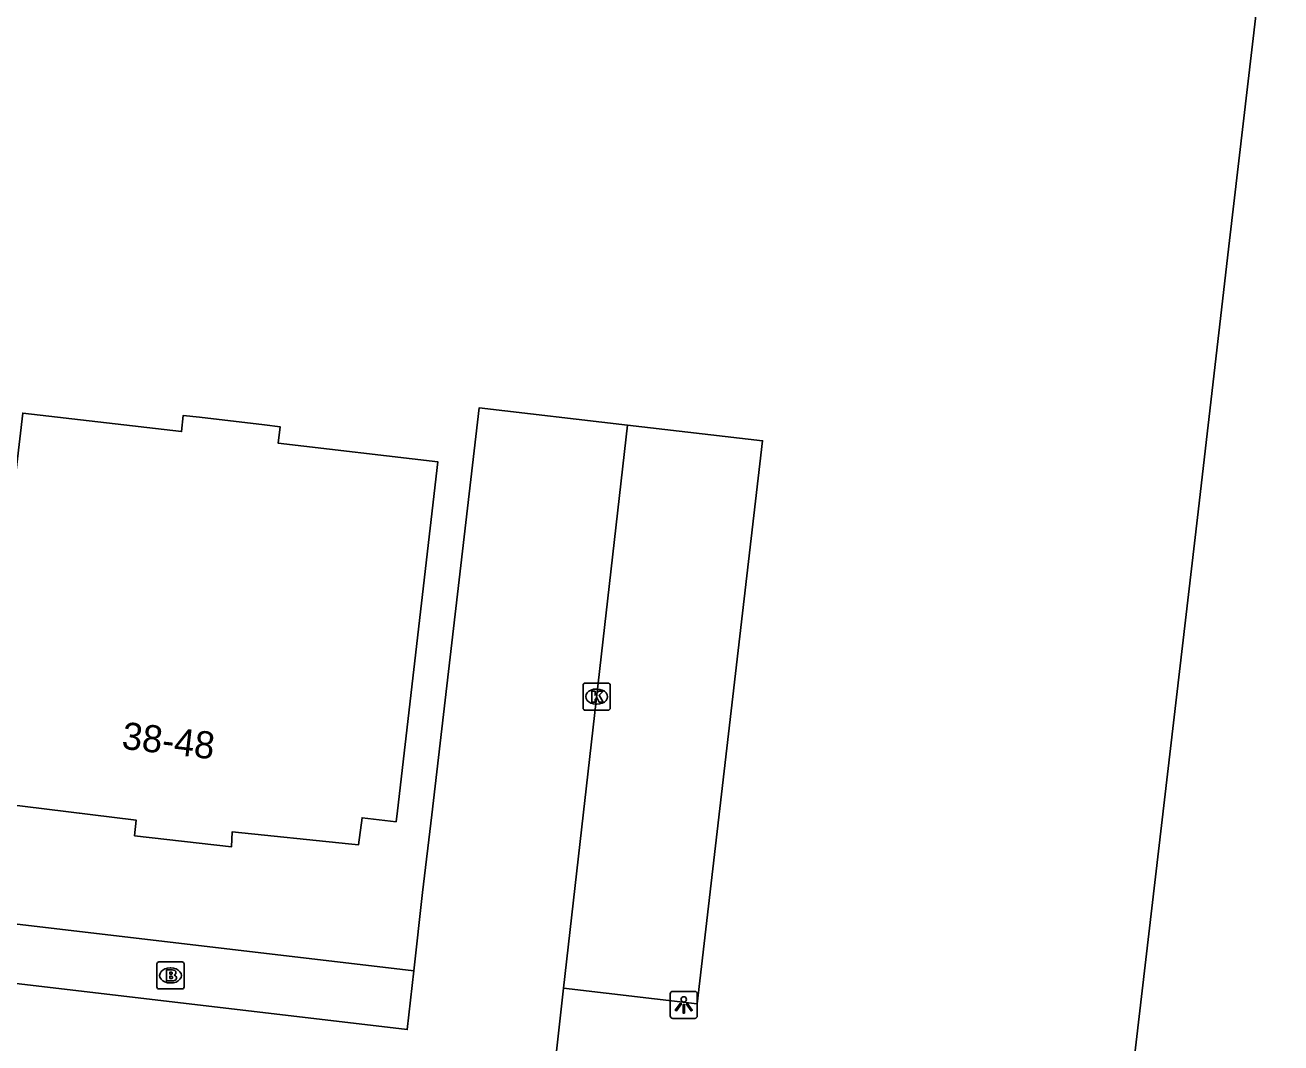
# Model space of a CAD drawing. Extents: x 161243 to 161752, y 384138 to 384885.
# Drawn here: x 161530.14 to 161576.46, y 384561.7 to 384599.27 of the extents above; entities that cross this region are included whole.
import ezdxf

# ---------------------------------------------------------------- set-up
doc = ezdxf.new("R2010")
doc.units = 0
for name, color, linetype in [('IMGEO_Brandkraan', 7, 'Continuous'), ('IMGEO_Kolk', 7, 'Continuous'), ('IMGEO_Lichtpunt', 7, 'Continuous'), ('IMGEO_Pand', 7, 'Continuous'), ('IMGEO_Pand_nummerreeks', 7, 'Continuous'), ('IMGEO_Parkeervlak_open', 7, 'Continuous'), ('IMGEO_Rijbaan_lokaal_open', 7, 'Continuous'), ('IMGEO_Voetpad_open', 7, 'Continuous')]:
    doc.layers.add(name, color=color, linetype=linetype)

msp = doc.modelspace()

# ---------------------------------------------------------------- linework, layer by layer
at = {"layer": 'IMGEO_Brandkraan'}
for p, q in [((161535.003, 384563.769), (161535.003, 384564.621)), ((161535.078, 384564.695), (161535.93, 384564.695)), ((161535.491, 384564.475), (161535.516, 384564.475)), ((161536.004, 384564.621), (161536.004, 384563.769)), ((161535.514, 384563.915), (161535.489, 384563.915)), ((161535.93, 384563.695), (161535.078, 384563.695))]:
    msp.add_line(p, q, dxfattribs=at)
for points in [[(161535.003, 384563.769), (161535.003, 384564.621)], [(161535.078, 384564.695), (161535.93, 384564.695)], [(161535.351, 384564.395), (161535.351, 384563.995), (161535.564, 384563.995)], [(161535.582, 384564.395), (161535.351, 384564.395)], [(161536.004, 384564.621), (161536.004, 384563.769)], [(161535.53, 384564.314), (161535.476, 384564.314), (161535.476, 384564.238)], [(161535.476, 384564.238), (161535.529, 384564.238)], [(161535.538, 384564.162), (161535.476, 384564.162), (161535.476, 384564.081)], [(161535.476, 384564.081), (161535.538, 384564.081)], [(161535.93, 384563.695), (161535.078, 384563.695)]]:
    msp.add_lwpolyline(points, dxfattribs=at)
for centre, radius, start, end in [((161535.08, 384564.619), 0.0765, 91.552, 178.448), ((161535.08, 384564.619), 0.0765, 91.552, 178.448), ((161535.586, 384564.25), 0.145, 59.4692, 91.5367), ((161535.611, 384564.297), 0.0922, 285.5137, 58.1501), ((161535.928, 384564.619), 0.0765, 1.552, 88.448), ((161535.928, 384564.619), 0.0765, 1.552, 88.448), ((161535.531, 384564.276), 0.0379, 267.8285, 90.9355), ((161535.539, 384564.121), 0.0404, 269.8759, 90.5077), ((161535.57, 384564.246), 0.251, 268.6676, 293.5347), ((161535.616, 384564.105), 0.105, 301.3115, 78.989), ((161535.08, 384563.771), 0.0765, 181.552, 268.448), ((161535.08, 384563.771), 0.0765, 181.552, 268.448), ((161535.928, 384563.771), 0.0765, 271.552, 358.448), ((161535.928, 384563.771), 0.0765, 271.552, 358.448)]:
    msp.add_arc(centre, radius, start, end, dxfattribs=at)
for centre, major_axis, ratio, start_param, end_param in [((161535.49, 384564.195), (-0.387, 0.002), 0.722429, 4.712389, 7.853982), ((161535.515, 384564.195), (-0.39, 0.002), 0.717154, 1.570796, 4.712389)]:
    msp.add_ellipse(centre, major_axis=major_axis, ratio=ratio, start_param=start_param, end_param=end_param, dxfattribs=at)
at = {"layer": 'IMGEO_Kolk'}
for p, q in [((161550.722, 384574.059), (161550.722, 384574.911)), ((161550.797, 384574.985), (161551.649, 384574.985)), ((161551.21, 384574.765), (161551.235, 384574.765)), ((161551.723, 384574.911), (161551.723, 384574.059)), ((161551.233, 384574.205), (161551.208, 384574.205)), ((161551.649, 384573.985), (161550.797, 384573.985))]:
    msp.add_line(p, q, dxfattribs=at)
for points in [[(161550.722, 384574.059), (161550.722, 384574.911)], [(161550.797, 384574.985), (161551.649, 384574.985)], [(161551.043, 384574.685), (161551.166, 384574.685), (161551.166, 384574.534), (161551.296, 384574.685), (161551.46, 384574.685), (161551.314, 384574.534), (161551.467, 384574.285), (161551.315, 384574.285), (161551.23, 384574.449), (161551.166, 384574.382), (161551.166, 384574.285), (161551.043, 384574.285), (161551.043, 384574.685)], [(161551.723, 384574.911), (161551.723, 384574.059)], [(161551.649, 384573.985), (161550.797, 384573.985)]]:
    msp.add_lwpolyline(points, dxfattribs=at)
for centre, start, end in [((161550.799, 384574.909), 91.552, 178.448), ((161550.799, 384574.909), 91.552, 178.448), ((161551.647, 384574.909), 1.552, 88.448), ((161551.647, 384574.909), 1.552, 88.448), ((161550.799, 384574.061), 181.552, 268.448), ((161550.799, 384574.061), 181.552, 268.448), ((161551.647, 384574.061), 271.552, 358.448), ((161551.647, 384574.061), 271.552, 358.448)]:
    msp.add_arc(centre, 0.0765, start, end, dxfattribs=at)
for centre, major_axis, ratio, start_param, end_param in [((161551.209, 384574.485), (-0.387, 0.002), 0.722429, 4.712389, 7.853982), ((161551.234, 384574.485), (-0.39, 0.002), 0.717154, 1.570796, 4.712389)]:
    msp.add_ellipse(centre, major_axis=major_axis, ratio=ratio, start_param=start_param, end_param=end_param, dxfattribs=at)
at = {"layer": 'IMGEO_Lichtpunt'}
for p, q in [((161553.938, 384563.511), (161553.938, 384562.704)), ((161553.938, 384563.511), (161553.938, 384562.704)), ((161554.84, 384563.606), (161554.032, 384563.606)), ((161554.84, 384563.606), (161554.032, 384563.606)), ((161554.934, 384562.704), (161554.934, 384563.511)), ((161554.934, 384562.704), (161554.934, 384563.511)), ((161554.032, 384562.61), (161554.84, 384562.61)), ((161554.032, 384562.61), (161554.84, 384562.61))]:
    msp.add_line(p, q, dxfattribs=at)
for points in [[(161554.312, 384563.175), (161554.351, 384563.147), (161554.163, 384562.885), (161554.125, 384562.912), (161554.312, 384563.175)], [(161554.414, 384563.127), (161554.461, 384563.127), (161554.461, 384562.805), (161554.414, 384562.805), (161554.414, 384563.127)], [(161554.524, 384563.147), (161554.562, 384563.174), (161554.749, 384562.912), (161554.71, 384562.884), (161554.524, 384563.147)]]:
    msp.add_lwpolyline(points, dxfattribs=at)
msp.add_circle((161554.437, 384563.309), 0.0994, dxfattribs=at)
for centre, start, end in [((161554.032, 384563.511), 90, 180), ((161554.032, 384563.511), 90, 180), ((161554.84, 384563.511), 0, 90), ((161554.84, 384563.511), 0, 90), ((161554.032, 384562.704), 180, 270), ((161554.032, 384562.704), 180, 270), ((161554.84, 384562.704), 270, 0), ((161554.84, 384562.704), 270, 360)]:
    msp.add_arc(centre, 0.0946, start, end, dxfattribs=at)
at = {"layer": 'IMGEO_Pand'}
for points in [[(161570.138, 384540.132), (161570.443, 384542.795), (161568.946, 384542.971), (161569.566, 384548.298), (161570.885, 384559.629), (161572.061, 384569.733), (161573.384, 384581.093), (161574.574, 384591.319), (161575.896, 384602.674), (161576.464, 384607.551), (161569.557, 384608.356), (161558.148, 384609.686), (161548.08, 384610.859), (161536.711, 384612.184), (161531.489, 384612.793), (161532.361, 384620.26)], [(161534.175, 384569.341), (161534.243, 384569.921), (161530.044, 384570.445), (161529.642, 384570.495), (161529.719, 384571.483), (161528.493, 384571.696), (161528.541, 384572.101), (161530.053, 384584.951), (161535.912, 384584.267), (161535.976, 384584.865), (161536.575, 384584.795), (161538.972, 384584.514), (161539.544, 384584.447), (161539.474, 384583.845), (161545.364, 384583.156), (161543.873, 384570.269), (161543.826, 384569.864), (161542.572, 384570.014), (161542.435, 384569.009), (161542.069, 384569.047), (161537.784, 384569.496), (161537.75, 384568.937), (161534.175, 384569.341)]]:
    msp.add_lwpolyline(points, dxfattribs=at)
at = {"layer": 'IMGEO_Parkeervlak_open'}
msp.add_lwpolyline([(161552.363, 384584.51), (161557.347, 384583.93), (161554.934, 384563.149), (161549.997, 384563.724)], dxfattribs=at)
at = {"layer": 'IMGEO_Rijbaan_lokaal_open'}
for points in [[(161552.363, 384584.51), (161546.893, 384585.147), (161545.138, 384570.12), (161544.805, 384567.256), (161544.482, 384564.358)], [(161549.997, 384563.724), (161552.363, 384584.51)], [(161544.482, 384564.358), (161544.235, 384562.197), (161526.561, 384564.282)], [(161539.084, 384521.135), (161547.01, 384536.791), (161549.997, 384563.724)]]:
    msp.add_lwpolyline(points, dxfattribs=at)
at = {"layer": 'IMGEO_Voetpad_open'}
msp.add_lwpolyline([(161523.254, 384566.865), (161544.482, 384564.358)], dxfattribs=at)

# ---------------------------------------------------------------- texts
at = {"layer": 'IMGEO_Pand_nummerreeks'}
msp.add_text('38-48', height=1, rotation=353.3744, dxfattribs=at).set_placement((161533.674, 384572.564))

doc.saveas('drawing.dxf')
